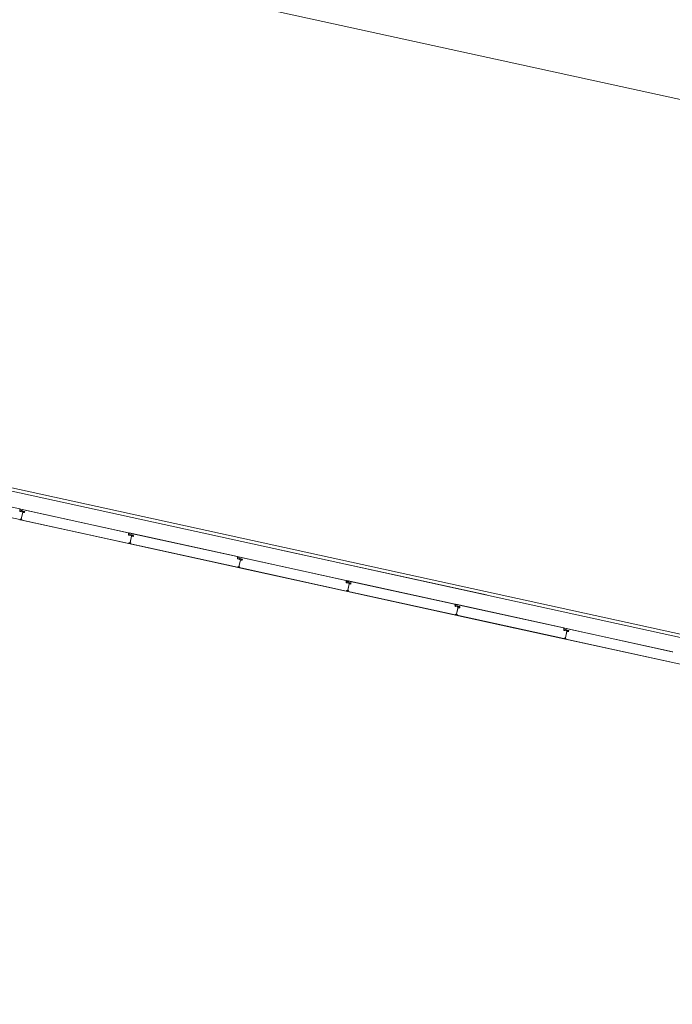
# Model space of a CAD drawing. Header units: metres. Extents: x 233012 to 233264, y 553571 to 554014.
# Tile 290 of 313: x 233179.18 to 233185.39, y 553986.34 to 553995.71. Entities that reach past the tile are written whole.
import ezdxf

# ---------------------------------------------------------------- set-up
doc = ezdxf.new("R2010")
doc.units = ezdxf.units.M
doc.linetypes.add('NLCS-HIDDEN', pattern=[4, 2, -2])
for name, color, linetype, lineweight in [('A-N---NPP', 251, 'NLCS-HIDDEN', 9), ('A-NA23_vloer', 252, 'Continuous', 0), ('A-NL$1B_3D-modellen_algemeen', 252, 'Continuous', 5), ('A-NL$1B_3D-modellen_algemeen-drsn', 252, 'Continuous', 5), ('A-NL23_vloeraanzicht', 252, 'Continuous', 5)]:
    doc.layers.add(name, color=color, linetype=linetype, lineweight=lineweight)

# ---------------------------------------------------------------- blocks, each defined once
blk = doc.blocks.new('NLRS_41_GM_WPB_waterslag_gen_mie - waterslag-5562979-01_Situatie')
at = {"layer": 'A-NL$1B_3D-modellen_algemeen'}
for p, q in [((-51.4815, 0.279), (51.2025, 0.279)), ((34.3275, 0), (29.5875, 0)), ((39.3675, 0), (34.6275, 0))]:
    blk.add_line(p, q, dxfattribs=at)

msp = doc.modelspace()

# ---------------------------------------------------------------- linework, layer by layer
at = {"layer": 'A-N---NPP', "flags": 128}
msp.add_lwpolyline([(233208.526, 553888.618), (233228.609, 553980.395), (233099.954, 554008.548), (233025.404, 553667.867), (233154.055, 553639.689), (233189.361, 553801.036), (233206.475, 553797.378), (233225.622, 553884.877)], close=True, dxfattribs=at)
at = {"layer": 'A-NA23_vloer', "flags": 128}
msp.add_lwpolyline([(233189.7304, 553676.5115), (233188.6615, 553671.627), (233028.9605, 553706.5739), (233096.3338, 554014.4585), (233264.2582, 553977.7124), (233263.9339, 553967.3248), (233258.9348, 553967.4302), (233259.131, 553973.716), (233100.1493, 554008.5053), (233034.9138, 553710.3894), (233189.7304, 553676.5115)], dxfattribs=at)
at = {"layer": 'A-NL$1B_3D-modellen_algemeen-drsn'}
for p, q in [((233179.1824, 553991.0572), (233178.1531, 553991.2824)), ((233179.1832, 553990.9557), (233178.152, 553991.1813)), ((233179.1815, 553991.0535), (233179.1819, 553991.0377)), ((233179.1829, 553991.0377), (233179.1824, 553991.0572)), ((233179.1846, 553991.0344), (233179.2033, 553991.0303)), ((233179.2035, 553991.0313), (233179.1848, 553991.0354)), ((233179.1872, 553991.0447), (233179.2036, 553991.0411)), ((233179.1874, 553991.0457), (233179.2038, 553991.0421)), ((233180.218, 553990.8311), (233179.1887, 553991.0563)), ((233179.1923, 553991.0545), (233180.214, 553990.8309)), ((233179.1964, 553990.9621), (233179.2103, 553991.0256)), ((233179.21, 553991.024), (233179.1968, 553990.9637)), ((233179.2093, 553991.0368), (233179.2264, 553991.033)), ((233179.2266, 553991.034), (233179.2095, 553991.0378)), ((233179.2209, 553991.0321), (233179.2101, 553991.0344)), ((233179.2211, 553991.0331), (233179.2103, 553991.0354)), ((233179.2244, 553991.0226), (233179.2117, 553991.0243)), ((233179.2245, 553991.0236), (233179.2118, 553991.0253)), ((233179.1873, 553990.9543), (233180.2186, 553990.7286)), ((233180.2188, 553990.7296), (233179.1876, 553990.9552)), ((233179.2003, 553990.9575), (233179.1878, 553990.9577)), ((233179.1879, 553990.9567), (233179.2003, 553990.9565)), ((233180.2175, 553990.8116), (233180.2171, 553990.8274)), ((233180.2185, 553990.8116), (233180.218, 553990.8311)), ((233180.2389, 553990.8042), (233180.2202, 553990.8083)), ((233180.2391, 553990.8052), (233180.2204, 553990.8092)), ((233180.2227, 553990.8181), (233180.2391, 553990.8145)), ((233180.2393, 553990.8155), (233180.2229, 553990.8191)), ((233181.2535, 553990.6045), (233180.2242, 553990.8297)), ((233180.2278, 553990.8279), (233181.2495, 553990.6044)), ((233180.2448, 553990.8102), (233180.2619, 553990.8064)), ((233180.2621, 553990.8074), (233180.245, 553990.8112)), ((233180.2565, 553990.806), (233180.2457, 553990.8083)), ((233180.2567, 553990.8069), (233180.2459, 553990.8093)), ((233180.2228, 553990.7277), (233181.2541, 553990.502)), ((233181.2543, 553990.503), (233180.2231, 553990.7286)), ((233180.2358, 553990.7309), (233180.2233, 553990.7311)), ((233180.2358, 553990.7299), (233180.2234, 553990.7301)), ((233180.232, 553990.736), (233180.2459, 553990.7995)), ((233180.2455, 553990.7974), (233180.2323, 553990.7371)), ((233180.2472, 553990.7977), (233180.2599, 553990.796)), ((233180.26, 553990.797), (233180.2473, 553990.7987)), ((233181.253, 553990.585), (233181.2526, 553990.6008)), ((233181.254, 553990.585), (233181.2535, 553990.6045)), ((233181.2744, 553990.5776), (233181.2557, 553990.5817)), ((233181.2746, 553990.5786), (233181.2559, 553990.5826)), ((233181.2582, 553990.5915), (233181.2746, 553990.5879)), ((233181.2584, 553990.5925), (233181.2748, 553990.5889)), ((233182.289, 553990.3779), (233181.2597, 553990.6031)), ((233181.2633, 553990.6013), (233182.2849, 553990.3778)), ((233181.2675, 553990.5094), (233181.2814, 553990.5729)), ((233181.281, 553990.5708), (233181.2678, 553990.5105)), ((233181.2803, 553990.5836), (233181.2974, 553990.5798)), ((233181.2805, 553990.5846), (233181.2976, 553990.5808)), ((233181.292, 553990.5794), (233181.2812, 553990.5817)), ((233181.2922, 553990.5803), (233181.2814, 553990.5827)), ((233181.2954, 553990.5694), (233181.2827, 553990.5711)), ((233181.2955, 553990.5704), (233181.2828, 553990.5721)), ((233181.2583, 553990.5011), (233182.2896, 553990.2754)), ((233181.2586, 553990.502), (233182.2898, 553990.2764)), ((233181.2713, 553990.5043), (233181.2588, 553990.5045)), ((233181.2713, 553990.5033), (233181.2589, 553990.5035)), ((233182.2881, 553990.3742), (233182.2885, 553990.3584)), ((233182.2895, 553990.3584), (233182.289, 553990.3779)), ((233182.3099, 553990.351), (233182.2912, 553990.3551)), ((233182.3101, 553990.352), (233182.2914, 553990.3561)), ((233182.2936, 553990.3649), (233182.3101, 553990.3613)), ((233182.2939, 553990.3659), (233182.3103, 553990.3623)), ((233183.3245, 553990.1513), (233182.2952, 553990.3766)), ((233182.2988, 553990.3747), (233183.3204, 553990.1512)), ((233182.303, 553990.2828), (233182.3169, 553990.3463)), ((233182.3165, 553990.3442), (233182.3033, 553990.2839)), ((233182.3158, 553990.357), (233182.3329, 553990.3533)), ((233182.316, 553990.358), (233182.3331, 553990.3542)), ((233182.3275, 553990.3528), (233182.3166, 553990.3551)), ((233182.3277, 553990.3538), (233182.3169, 553990.3561)), ((233182.3309, 553990.3428), (233182.3182, 553990.3445)), ((233182.331, 553990.3438), (233182.3183, 553990.3455)), ((233182.2938, 553990.2745), (233183.3251, 553990.0488)), ((233183.3253, 553990.0498), (233182.2941, 553990.2754)), ((233182.3068, 553990.2777), (233182.2943, 553990.2779)), ((233182.2944, 553990.2769), (233182.3068, 553990.2767)), ((233183.325, 553990.1318), (233183.3245, 553990.1513)), ((233183.324, 553990.1318), (233183.3236, 553990.1476)), ((233183.3267, 553990.1285), (233183.3454, 553990.1244)), ((233183.3456, 553990.1254), (233183.3269, 553990.1295)), ((233183.3291, 553990.1383), (233183.3456, 553990.1347)), ((233183.3458, 553990.1357), (233183.3294, 553990.1393)), ((233184.36, 553989.9247), (233183.3306, 553990.15)), ((233183.3343, 553990.1481), (233184.3559, 553989.9246)), ((233183.3385, 553990.0562), (233183.3524, 553990.1197)), ((233183.352, 553990.1176), (233183.3388, 553990.0574)), ((233183.3513, 553990.1304), (233183.3684, 553990.1267)), ((233183.3686, 553990.1276), (233183.3515, 553990.1314)), ((233183.363, 553990.1262), (233183.3521, 553990.1286)), ((233183.3632, 553990.1272), (233183.3524, 553990.1295)), ((233183.3537, 553990.1179), (233183.3664, 553990.1163)), ((233183.3665, 553990.1172), (233183.3538, 553990.1189)), ((233183.3293, 553990.0479), (233184.3606, 553989.8222)), ((233183.3296, 553990.0488), (233184.3608, 553989.8232)), ((233183.3423, 553990.0511), (233183.3298, 553990.0513)), ((233183.3299, 553990.0503), (233183.3423, 553990.0501)), ((233184.3595, 553989.9052), (233184.3591, 553989.921)), ((233184.3605, 553989.9052), (233184.36, 553989.9247)), ((233184.3809, 553989.8978), (233184.3622, 553989.9019)), ((233184.3811, 553989.8988), (233184.3624, 553989.9029)), ((233184.3646, 553989.9117), (233184.3811, 553989.9081)), ((233184.3813, 553989.9091), (233184.3649, 553989.9127)), ((233185.3955, 553989.6981), (233184.3661, 553989.9234)), ((233185.3914, 553989.698), (233184.3698, 553989.9215)), ((233184.374, 553989.8296), (233184.3879, 553989.8931)), ((233184.3875, 553989.891), (233184.3743, 553989.8308)), ((233184.3868, 553989.9038), (233184.4039, 553989.9001)), ((233184.4041, 553989.901), (233184.387, 553989.9048)), ((233184.3876, 553989.902), (233184.3985, 553989.8996)), ((233184.3987, 553989.9006), (233184.3879, 553989.9029)), ((233184.3892, 553989.8913), (233184.4019, 553989.8897)), ((233184.402, 553989.8907), (233184.3893, 553989.8923)), ((233184.3648, 553989.8213), (233185.3961, 553989.5956)), ((233184.3651, 553989.8222), (233185.3963, 553989.5966)), ((233184.3778, 553989.8245), (233184.3653, 553989.8247)), ((233184.3778, 553989.8235), (233184.3654, 553989.8237))]:
    msp.add_line(p, q, dxfattribs=at)
for centre, major_axis, ratio, start_param, end_param in [((233179.1854, 553991.0378), (-0.0032, -0.00143), 1, 5.888446, 7.218344), ((233179.1854, 553991.0378), (0.00217, -0.00275), 1, 4.069193, 5.39909), ((233179.1854, 553991.0378), (0.00108, -0.00225), 1, 4.29038, 5.620278), ((233179.1878, 553991.0478), (-0.00282, -0.00151), 1, 5.313654, 7.14784), ((233179.1878, 553991.0478), (-0.0014, -0.0017), 1, 4.924274, 6.758459), ((233179.1878, 553991.0478), (-0.00205, -0.00081), 1, 5.42827, 7.262456), ((233179.1914, 553991.0504), (0.00007, -0.0042), 1, 2.909966, 4.217373), ((233179.1914, 553991.0504), (-0.0024, -0.00345), 1, 3.534291, 4.841698), ((233179.2041, 553991.0337), (0.00322, -0.00138), 1, 4.902642, 6.438001), ((233179.2041, 553991.0337), (-0.00278, -0.00212), 1, 0.704419, 2.239778), ((233179.2041, 553991.0337), (-0.00247, 0.0004), 1, 1.517566, 3.052924), ((233179.2031, 553991.0386), (-0.00225, -0.00108), 1, 3.490623, 4.04948), ((233179.2031, 553991.0386), (-0.00295, -0.00188), 1, 3.371735, 3.930592), ((233179.2031, 553991.0386), (-0.0035, 0.00016), 1, 3.985195, 4.544052), ((233179.2096, 553991.0323), (0.00052, -0.00316), 1, 2.764345, 4.299093), ((233179.2096, 553991.0323), (0.00029, -0.00218), 1, 2.796726, 4.331349), ((233179.2096, 553991.0323), (-0.00005, -0.0022), 1, 2.951707, 4.48633), ((233179.21, 553991.0399), (-0.00056, -0.00315), 1, 5.686243, 6.2451), ((233179.21, 553991.0399), (-0.00113, -0.00189), 1, 6.046079, 6.604935), ((233179.21, 553991.0399), (-0.00166, -0.00144), 1, 0.083893, 0.64275), ((233179.2118, 553991.0236), (0.00341, -0.00077), 1, 1.664264, 2.402198), ((233179.2118, 553991.0236), (-0.00012, -0.0035), 1, 3.048082, 3.786017), ((233179.2116, 553991.0236), (-0.00153, -0.00061), 1, 4.202447, 5.685977), ((233179.2118, 553991.0236), (0.00152, -0.00199), 1, 2.360264, 3.114134), ((233179.2116, 553991.0236), (-0.000281, -0.000586), 1, 3.460683, 4.944212), ((233179.2116, 553991.0236), (-0.000634, -0.000142), 1, 4.363322, 5.846852), ((233179.22, 553991.0283), (-0.00204, -0.00246), 1, 0.564994, 2.048524), ((233179.22, 553991.0283), (0.00177, -0.00131), 1, 5.221733, 6.705263), ((233179.22, 553991.0283), (0.00208, -0.00072), 1, 4.916898, 6.400428), ((233179.2204, 553991.0299), (0.00023, -0.00219), 1, 1.249046, 2.819842), ((233179.2204, 553991.0299), (0.00023, -0.00219), 1, 1.249046, 2.819842), ((233179.2204, 553991.0299), (0.00094, -0.00306), 1, 1.055608, 2.626404), ((233179.2249, 553991.0261), (-0.0035, 0.00014), 1, 1.481303, 2.964833), ((233179.2249, 553991.0261), (0.00319, -0.00145), 1, 5.011082, 6.494612), ((233179.2249, 553991.0261), (0.00209, -0.00137), 1, 5.162977, 6.646507), ((233179.2258, 553991.0306), (0.0016, -0.00192), 1, 0.662909, 2.233706), ((233179.2258, 553991.0306), (0.0033, -0.00116), 1, 0.122489, 1.693286), ((233179.2258, 553991.0306), (0.0033, -0.00116), 1, 0.122489, 1.693286), ((233179.1834, 553990.9567), (0.00138, -0.00145), 1, 5.307534, 6.87833), ((233179.1834, 553990.9567), (-0.001, -0.000016), 1, 1.338972, 2.909768), ((233179.1834, 553990.9567), (-0.001, -0.000016), 1, 1.338972, 2.909768), ((233179.1877, 553990.9575), (-0.0013, -0.0027), 1, 2.472128, 4.943664), ((233179.1877, 553990.9575), (-0.00023, -0.00299), 1, 2.099436, 4.570971), ((233179.1877, 553990.9575), (-0.00017, -0.00199), 1, 2.107302, 4.578591), ((233179.188, 553990.9559), (0.00075, -0.00164), 1, 2.825219, 5.469697), ((233179.188, 553990.9559), (-0.000117, -0.000791), 1, 3.465414, 5.959476), ((233179.188, 553990.9559), (0.000547, -0.000584), 1, 2.566065, 5.060127), ((233179.1904, 553990.9589), (-0.000113, -0.000994), 1, 5.278694, 6.377924), ((233179.1974, 553990.9619), (-0.000467, -0.000884), 1, 4.982599, 6.553395), ((233179.1978, 553990.9635), (-0.000608, -0.000794), 1, 5.150418, 6.721214), ((233179.2, 553990.959), (0.00126, -0.00031), 1, 4.933576, 7.877773), ((233179.2, 553990.959), (-0.000291, -0.000034), 1, 1.43767, 4.381867), ((233179.2, 553990.959), (-0.000275, -0.000102), 1, 1.198998, 4.143195), ((233179.2004, 553990.9595), (-0.00195, -0.00045), 1, 1.326327, 2.798059), ((233179.2004, 553990.9599), (0.00186, -0.00069), 1, 0.040866, 1.709453), ((233180.2131, 553990.827), (0.00267, -0.00298), 1, 0.931354, 2.19532), ((233180.2131, 553990.827), (-0.00344, -0.00203), 1, 2.699863, 3.963829), ((233180.221, 553990.8117), (-0.0032, -0.00143), 1, 5.888446, 7.218344), ((233180.221, 553990.8117), (0.00217, -0.00275), 1, 4.069193, 5.39909), ((233180.221, 553990.8117), (0.00108, -0.00225), 1, 4.29038, 5.620278), ((233180.2233, 553990.8212), (-0.00282, -0.00151), 1, 5.313654, 7.14784), ((233180.2233, 553990.8212), (-0.0014, -0.0017), 1, 4.924274, 6.758459), ((233180.2233, 553990.8212), (-0.00205, -0.00081), 1, 5.42827, 7.262456), ((233180.2269, 553990.8238), (0.00007, -0.0042), 1, 2.909966, 4.217373), ((233180.2269, 553990.8238), (-0.0024, -0.00345), 1, 3.534291, 4.841698), ((233180.2397, 553990.8076), (0.00322, -0.00138), 1, 4.902642, 6.438001), ((233180.2397, 553990.8076), (-0.00278, -0.00212), 1, 0.704419, 2.239778), ((233180.2386, 553990.812), (-0.00225, -0.00108), 1, 3.490623, 4.04948), ((233180.2397, 553990.8076), (-0.00247, 0.0004), 1, 1.517566, 3.052924), ((233180.2386, 553990.812), (-0.00295, -0.00188), 1, 3.371735, 3.930592), ((233180.2386, 553990.812), (-0.0035, 0.00016), 1, 3.985195, 4.544052), ((233180.2452, 553990.8062), (0.00052, -0.00316), 1, 2.764345, 4.299093), ((233180.2452, 553990.8062), (0.00029, -0.00218), 1, 2.796726, 4.331349), ((233180.2452, 553990.8062), (-0.00005, -0.0022), 1, 2.951707, 4.48633), ((233180.2455, 553990.8133), (-0.00056, -0.00315), 1, 5.686243, 6.2451), ((233180.2455, 553990.8133), (-0.00113, -0.00189), 1, 6.046079, 6.604935), ((233180.2455, 553990.8133), (-0.00166, -0.00144), 1, 0.083893, 0.64275), ((233180.256, 553990.8038), (0.00094, -0.00306), 1, 1.055608, 2.626404), ((233180.2613, 553990.804), (0.0016, -0.00192), 1, 0.662909, 2.233706), ((233180.2613, 553990.804), (0.0033, -0.00116), 1, 0.122489, 1.693286), ((233180.2613, 553990.804), (0.0033, -0.00116), 1, 0.122489, 1.693286), ((233180.219, 553990.7305), (0.00138, -0.00145), 1, 5.307534, 6.87833), ((233180.219, 553990.7305), (-0.001, -0.000016), 1, 1.338972, 2.909768), ((233180.219, 553990.7305), (-0.001, -0.000016), 1, 1.338972, 2.909768), ((233180.2233, 553990.7314), (-0.0013, -0.0027), 1, 2.472128, 4.943664), ((233180.2233, 553990.7314), (-0.00023, -0.00299), 1, 2.099436, 4.570971), ((233180.2233, 553990.7314), (-0.00017, -0.00199), 1, 2.107302, 4.578591), ((233180.2235, 553990.7293), (0.00075, -0.00164), 1, 2.825219, 5.469697), ((233180.2235, 553990.7293), (-0.000117, -0.000791), 1, 3.465414, 5.959476), ((233180.2235, 553990.7293), (0.000547, -0.000584), 1, 2.566065, 5.060127), ((233180.226, 553990.7327), (-0.000113, -0.000994), 1, 5.278694, 6.377924), ((233180.233, 553990.7358), (-0.000467, -0.000884), 1, 4.982599, 6.553395), ((233180.2333, 553990.7369), (-0.000608, -0.000794), 1, 5.150418, 6.721214), ((233180.2356, 553990.7329), (0.00126, -0.00031), 1, 4.933576, 7.877773), ((233180.2356, 553990.7329), (-0.000291, -0.000034), 1, 1.43767, 4.381867), ((233180.2356, 553990.7329), (-0.000275, -0.000102), 1, 1.198998, 4.143195), ((233180.2359, 553990.7329), (-0.00195, -0.00045), 1, 1.326327, 2.798059), ((233180.2359, 553990.7333), (0.00186, -0.00069), 1, 0.040866, 1.709453), ((233180.2474, 553990.7975), (0.00341, -0.00077), 1, 1.664264, 2.402198), ((233180.2474, 553990.7975), (-0.00012, -0.0035), 1, 3.048082, 3.786017), ((233180.2471, 553990.797), (-0.00153, -0.00061), 1, 4.202447, 5.685977), ((233180.2474, 553990.7975), (0.00152, -0.00199), 1, 2.360264, 3.114134), ((233180.2471, 553990.797), (-0.000281, -0.000586), 1, 3.460683, 4.944212), ((233180.2471, 553990.797), (-0.000634, -0.000142), 1, 4.363322, 5.846852), ((233180.2556, 553990.8022), (-0.00204, -0.00246), 1, 0.564994, 2.048524), ((233180.2556, 553990.8022), (0.00177, -0.00131), 1, 5.221733, 6.705263), ((233180.2556, 553990.8022), (0.00208, -0.00072), 1, 4.916898, 6.400428), ((233180.256, 553990.8038), (0.00023, -0.00219), 1, 1.249046, 2.819842), ((233180.256, 553990.8038), (0.00023, -0.00219), 1, 1.249046, 2.819842), ((233180.2603, 553990.7995), (-0.0035, 0.00014), 1, 1.481303, 2.964833), ((233180.2603, 553990.7995), (0.00319, -0.00145), 1, 5.011082, 6.494612), ((233180.2603, 553990.7995), (0.00209, -0.00137), 1, 5.162977, 6.646507), ((233181.2486, 553990.6004), (0.00267, -0.00298), 1, 0.931354, 2.19532), ((233181.2486, 553990.6004), (-0.00344, -0.00203), 1, 2.699863, 3.963829), ((233181.2565, 553990.5851), (-0.0032, -0.00143), 1, 5.888446, 7.218344), ((233181.2565, 553990.5851), (0.00217, -0.00275), 1, 4.069193, 5.39909), ((233181.2565, 553990.5851), (0.00108, -0.00225), 1, 4.29038, 5.620278), ((233181.2588, 553990.5946), (-0.00282, -0.00151), 1, 5.313654, 7.14784), ((233181.2588, 553990.5946), (-0.0014, -0.0017), 1, 4.924274, 6.758459), ((233181.2588, 553990.5946), (-0.00205, -0.00081), 1, 5.42827, 7.262456), ((233181.2624, 553990.5972), (0.00007, -0.0042), 1, 2.909966, 4.217373), ((233181.2624, 553990.5972), (-0.0024, -0.00345), 1, 3.534291, 4.841698), ((233181.2752, 553990.581), (0.00322, -0.00138), 1, 4.902642, 6.438001), ((233181.2752, 553990.581), (-0.00278, -0.00212), 1, 0.704419, 2.239778), ((233181.2741, 553990.5855), (-0.00225, -0.00108), 1, 3.490623, 4.04948), ((233181.2752, 553990.581), (-0.00247, 0.0004), 1, 1.517566, 3.052924), ((233181.2741, 553990.5855), (-0.00295, -0.00188), 1, 3.371735, 3.930592), ((233181.2741, 553990.5855), (-0.0035, 0.00016), 1, 3.985195, 4.544052), ((233181.2807, 553990.5796), (0.00052, -0.00316), 1, 2.764345, 4.299093), ((233181.2807, 553990.5796), (0.00029, -0.00218), 1, 2.796726, 4.331349), ((233181.2807, 553990.5796), (-0.00005, -0.0022), 1, 2.951707, 4.48633), ((233181.281, 553990.5867), (-0.00056, -0.00315), 1, 5.686243, 6.2451), ((233181.281, 553990.5867), (-0.00113, -0.00189), 1, 6.046079, 6.604935), ((233181.281, 553990.5867), (-0.00166, -0.00144), 1, 0.083893, 0.64275), ((233181.2829, 553990.5709), (0.00341, -0.00077), 1, 1.664264, 2.402198), ((233181.2829, 553990.5709), (-0.00012, -0.0035), 1, 3.048082, 3.786017), ((233181.2826, 553990.5704), (-0.00153, -0.00061), 1, 4.202447, 5.685977), ((233181.2829, 553990.5709), (0.00152, -0.00199), 1, 2.360264, 3.114134), ((233181.2826, 553990.5704), (-0.000281, -0.000586), 1, 3.460683, 4.944212), ((233181.2826, 553990.5704), (-0.000634, -0.000142), 1, 4.363322, 5.846852), ((233181.2911, 553990.5756), (-0.00204, -0.00246), 1, 0.564994, 2.048524), ((233181.2911, 553990.5756), (0.00177, -0.00131), 1, 5.221733, 6.705263), ((233181.2911, 553990.5756), (0.00208, -0.00072), 1, 4.916898, 6.400428), ((233181.2915, 553990.5772), (0.00023, -0.00219), 1, 1.249046, 2.819842), ((233181.2915, 553990.5772), (0.00023, -0.00219), 1, 1.249046, 2.819842), ((233181.2915, 553990.5772), (0.00094, -0.00306), 1, 1.055608, 2.626404), ((233181.2958, 553990.5729), (-0.0035, 0.00014), 1, 1.481303, 2.964833), ((233181.2958, 553990.5729), (0.00319, -0.00145), 1, 5.011082, 6.494612), ((233181.2958, 553990.5729), (0.00209, -0.00137), 1, 5.162977, 6.646507), ((233181.2968, 553990.5774), (0.0016, -0.00192), 1, 0.662909, 2.233706), ((233181.2968, 553990.5774), (0.0033, -0.00116), 1, 0.122489, 1.693286), ((233181.2968, 553990.5774), (0.0033, -0.00116), 1, 0.122489, 1.693286), ((233181.2545, 553990.504), (0.00138, -0.00145), 1, 5.307534, 6.87833), ((233181.2545, 553990.504), (-0.001, -0.000016), 1, 1.338972, 2.909768), ((233181.2545, 553990.504), (-0.001, -0.000016), 1, 1.338972, 2.909768), ((233181.2588, 553990.5048), (-0.0013, -0.0027), 1, 2.472128, 4.943664), ((233181.2588, 553990.5048), (-0.00023, -0.00299), 1, 2.099436, 4.570971), ((233181.2588, 553990.5048), (-0.00017, -0.00199), 1, 2.107302, 4.578591), ((233181.259, 553990.5027), (0.00075, -0.00164), 1, 2.825219, 5.469697), ((233181.259, 553990.5027), (-0.000117, -0.000791), 1, 3.465414, 5.959476), ((233181.259, 553990.5027), (0.000547, -0.000584), 1, 2.566065, 5.060127), ((233181.2615, 553990.5062), (-0.000113, -0.000994), 1, 5.278694, 6.377924), ((233181.2685, 553990.5092), (-0.000467, -0.000884), 1, 4.982599, 6.553395), ((233181.2688, 553990.5103), (-0.000608, -0.000794), 1, 5.150418, 6.721214), ((233181.2711, 553990.5063), (0.00126, -0.00031), 1, 4.933576, 7.877773), ((233181.2711, 553990.5063), (-0.000291, -0.000034), 1, 1.43767, 4.381867), ((233181.2711, 553990.5063), (-0.000275, -0.000102), 1, 1.198998, 4.143195), ((233181.2713, 553990.5063), (-0.00195, -0.00045), 1, 1.326327, 2.798059), ((233181.2714, 553990.5067), (0.00186, -0.00069), 1, 0.040866, 1.709453), ((233182.2841, 553990.3739), (0.00267, -0.00298), 1, 0.931354, 2.19532), ((233182.2841, 553990.3739), (-0.00344, -0.00203), 1, 2.699863, 3.963829), ((233182.292, 553990.3585), (-0.0032, -0.00143), 1, 5.888446, 7.218344), ((233182.292, 553990.3585), (0.00217, -0.00275), 1, 4.069193, 5.39909), ((233182.292, 553990.3585), (0.00108, -0.00225), 1, 4.29038, 5.620278), ((233182.2943, 553990.368), (-0.00238, 0.00214), 1, 0.251987, 2.086173), ((233182.2943, 553990.368), (0.00213, 0.00055), 1, 2.410786, 4.244971), ((233182.2943, 553990.368), (-0.00219, 0.00024), 1, 5.912081, 7.746266), ((233182.2979, 553990.3706), (0.0014, 0.00396), 1, 0.124108, 1.431515), ((233182.2979, 553990.3706), (-0.00146, 0.00394), 1, 5.71202, 7.019427), ((233182.3107, 553990.3544), (0.00322, -0.00138), 1, 4.902642, 6.438001), ((233182.3107, 553990.3544), (-0.00278, -0.00212), 1, 0.704419, 2.239778), ((233182.3096, 553990.3589), (-0.0007, 0.0024), 1, 5.223914, 5.782771), ((233182.3107, 553990.3544), (-0.00247, 0.0004), 1, 1.517566, 3.052924), ((233182.3096, 553990.3589), (0.00117, 0.0033), 1, 5.848437, 6.407294), ((233182.3096, 553990.3589), (-0.00082, 0.0034), 1, 5.271519, 5.830375), ((233182.3162, 553990.353), (0.00052, -0.00316), 1, 2.764345, 4.299093), ((233182.3162, 553990.353), (0.00029, -0.00218), 1, 2.796726, 4.331349), ((233182.3162, 553990.353), (-0.00005, -0.0022), 1, 2.951707, 4.48633), ((233182.3165, 553990.3601), (0.0032, 0), 1, 3.938102, 4.496958), ((233182.3165, 553990.3601), (-0.0022, 0.00014), 1, 0.861902, 1.420759), ((233182.3165, 553990.3601), (-0.00138, 0.00171), 1, 1.689623, 2.248479), ((233182.3184, 553990.3443), (0.00341, -0.00077), 1, 1.664264, 2.402198), ((233182.3184, 553990.3443), (-0.00012, -0.0035), 1, 3.048082, 3.786017), ((233182.3181, 553990.3438), (0.00163, 0.00028), 1, 1.27489, 2.75842), ((233182.3184, 553990.3443), (0.00152, -0.00199), 1, 2.360264, 3.114134), ((233182.3181, 553990.3438), (0.000629, 0.000166), 1, 1.184964, 2.668493), ((233182.3181, 553990.3438), (-0.00008, 0.000645), 1, 6.030912, 7.514442), ((233182.3266, 553990.349), (-0.00204, -0.00246), 1, 0.564994, 2.048524), ((233182.3266, 553990.349), (0.00177, -0.00131), 1, 5.221733, 6.705263), ((233182.3266, 553990.349), (0.00208, -0.00072), 1, 4.916898, 6.400428), ((233182.327, 553990.3506), (0.00023, -0.00219), 1, 1.249046, 2.819842), ((233182.327, 553990.3506), (0.00023, -0.00219), 1, 1.249046, 2.819842), ((233182.327, 553990.3506), (0.00094, -0.00306), 1, 1.055608, 2.626404), ((233182.3313, 553990.3463), (0.00137, 0.00322), 1, 3.415145, 4.898675), ((233182.3313, 553990.3463), (-0.00113, 0.00331), 1, 2.684811, 4.168341), ((233182.3313, 553990.3463), (-0.00053, 0.00244), 1, 2.799393, 4.282923), ((233182.3323, 553990.3508), (0.00226, 0.00108), 1, 5.621896, 7.192692), ((233182.3323, 553990.3508), (0.00347, 0.00043), 1, 5.943646, 7.514442), ((233182.3323, 553990.3508), (0.00347, 0.00043), 1, 5.943646, 7.514442), ((233182.29, 553990.2774), (0.00138, -0.00145), 1, 5.307534, 6.87833), ((233182.29, 553990.2774), (-0.001, -0.000016), 1, 1.338972, 2.909768), ((233182.29, 553990.2774), (-0.001, -0.000016), 1, 1.338972, 2.909768), ((233182.2943, 553990.2782), (-0.0013, -0.0027), 1, 2.472128, 4.943664), ((233182.2943, 553990.2782), (-0.00023, -0.00299), 1, 2.099436, 4.570971), ((233182.2943, 553990.2782), (-0.00017, -0.00199), 1, 2.107302, 4.578591), ((233182.2945, 553990.2761), (0.00162, 0.00078), 1, 1.234044, 3.878522), ((233182.2945, 553990.2761), (0.000606, 0.000522), 1, 1.036803, 3.530865), ((233182.2945, 553990.2761), (-0.0008, 0.000027), 1, 4.923393, 7.417455), ((233182.297, 553990.2796), (-0.000113, -0.000994), 1, 5.278694, 6.377924), ((233182.304, 553990.2826), (-0.000467, -0.000884), 1, 4.982599, 6.553395), ((233182.3043, 553990.2837), (-0.000396, 0.000918), 1, 0.947893, 2.518689), ((233182.3066, 553990.2797), (0.00126, -0.00031), 1, 4.933576, 7.877773), ((233182.3066, 553990.2797), (-0.000291, -0.000034), 1, 1.43767, 4.381867), ((233182.3066, 553990.2797), (-0.000275, -0.000102), 1, 1.198998, 4.143195), ((233182.3068, 553990.2797), (-0.00133, 0.00149), 1, 2.396709, 3.868441), ((233182.3069, 553990.2801), (-0.00195, 0.00038), 1, 3.018166, 4.686754), ((233183.3196, 553990.1473), (0.00385, 0.0011), 1, 6.097061, 7.361027), ((233183.3196, 553990.1473), (0.00246, 0.00316), 1, 5.465079, 6.729044), ((233183.3275, 553990.1319), (-0.00337, 0.00093), 1, 0.294058, 1.623956), ((233183.3275, 553990.1319), (-0.00208, 0.00281), 1, 0.959007, 2.288905), ((233183.3275, 553990.1319), (-0.0021, 0.00135), 1, 0.596831, 1.926729), ((233183.3298, 553990.1414), (-0.00282, -0.00151), 1, 5.313654, 7.14784), ((233183.3298, 553990.1414), (-0.0014, -0.0017), 1, 4.924274, 6.758459), ((233183.3298, 553990.1414), (-0.00205, -0.00081), 1, 5.42827, 7.262456), ((233183.3334, 553990.144), (0.00007, -0.0042), 1, 2.909966, 4.217373), ((233183.3334, 553990.144), (-0.0024, -0.00345), 1, 3.534291, 4.841698), ((233183.3398, 553990.0571), (-0.000608, -0.000794), 1, 5.150418, 6.721214), ((233183.3462, 553990.1278), (0.00348, 0.00037), 1, 4.390569, 5.925927), ((233183.3462, 553990.1278), (0.00038, 0.00348), 1, 3.033877, 4.569236), ((233183.3451, 553990.1323), (-0.00225, -0.00108), 1, 3.490623, 4.04948), ((233183.3462, 553990.1278), (-0.00183, 0.0017), 1, 2.105323, 3.640681), ((233183.3451, 553990.1323), (-0.00295, -0.00188), 1, 3.371735, 3.930592), ((233183.3451, 553990.1323), (-0.0035, 0.00016), 1, 3.985195, 4.544052), ((233183.3517, 553990.1264), (0.00073, 0.00312), 1, 0.015079, 1.549827), ((233183.3517, 553990.1264), (-0.00121, 0.00184), 1, 5.489138, 7.02376), ((233183.3517, 553990.1264), (-0.00046, 0.00215), 1, 5.856555, 7.391177), ((233183.352, 553990.1335), (-0.00056, -0.00315), 1, 5.686243, 6.2451), ((233183.352, 553990.1335), (-0.00113, -0.00189), 1, 6.046079, 6.604935), ((233183.352, 553990.1335), (-0.00166, -0.00144), 1, 0.083893, 0.64275), ((233183.3539, 553990.1177), (0.00123, 0.00328), 1, 0.22986, 0.967794), ((233183.3539, 553990.1177), (-0.00209, 0.00281), 1, 5.516279, 6.254214), ((233183.3536, 553990.1173), (-0.00153, -0.00061), 1, 4.202447, 5.685977), ((233183.3539, 553990.1177), (-0.00005, 0.0025), 1, 6.13617, 6.890039), ((233183.3536, 553990.1173), (-0.000281, -0.000586), 1, 3.460683, 4.944212), ((233183.3536, 553990.1173), (-0.000634, -0.000142), 1, 4.363322, 5.846852), ((233183.3621, 553990.1224), (-0.00287, 0.00141), 1, 1.899413, 3.382943), ((233183.3621, 553990.1224), (0.00077, 0.00206), 1, 3.371512, 4.855042), ((233183.3621, 553990.1224), (0.00024, 0.00219), 1, 3.121144, 4.604674), ((233183.3625, 553990.124), (0.00171, 0.00138), 1, 5.390072, 6.960868), ((233183.3625, 553990.124), (0.00171, 0.00138), 1, 5.390072, 6.960868), ((233183.3625, 553990.124), (-0.00138, 0.00289), 1, 4.051099, 5.621896), ((233183.3668, 553990.1197), (-0.0035, 0.00014), 1, 1.481303, 2.964833), ((233183.3668, 553990.1197), (0.00319, -0.00145), 1, 5.011082, 6.494612), ((233183.3668, 553990.1197), (0.00209, -0.00137), 1, 5.162977, 6.646507), ((233183.3678, 553990.1242), (0.0016, -0.00192), 1, 0.662909, 2.233706), ((233183.3678, 553990.1242), (0.0033, -0.00116), 1, 0.122489, 1.693286), ((233183.3678, 553990.1242), (0.0033, -0.00116), 1, 0.122489, 1.693286), ((233183.3255, 553990.0508), (-0.00086, 0.0018), 1, 2.480303, 4.051099), ((233183.3255, 553990.0508), (0.000265, 0.000964), 1, 3.194753, 4.765549), ((233183.3255, 553990.0508), (0.000265, 0.000964), 1, 3.194753, 4.765549), ((233183.3298, 553990.0517), (0.0007, 0.00292), 1, 5.402802, 7.874337), ((233183.3298, 553990.0517), (-0.0014, 0.00265), 1, 4.679038, 7.150573), ((233183.3298, 553990.0517), (0.00046, 0.00195), 1, 5.396796, 7.868084), ((233183.33, 553990.0495), (0.00075, -0.00164), 1, 2.825219, 5.469697), ((233183.33, 553990.0495), (-0.000117, -0.000791), 1, 3.465414, 5.959476), ((233183.33, 553990.0495), (0.000547, -0.000584), 1, 2.566065, 5.060127), ((233183.3325, 553990.053), (0.00053, 0.000848), 1, 2.58296, 3.68219), ((233183.3395, 553990.056), (-0.000281, 0.00096), 1, 1.070382, 2.641178), ((233183.3421, 553990.0531), (0.00123, 0.0004), 1, 4.381621, 7.325818), ((233183.3421, 553990.0531), (0.00018, 0.000231), 0.999999, 3.784847, 6.729044), ((233183.3421, 553990.0531), (0.000277, 0.000097), 0.999999, 4.356002, 7.3002), ((233183.3423, 553990.0531), (-0.00195, -0.00045), 1, 1.326327, 2.798059), ((233183.3424, 553990.0535), (0.00186, -0.00069), 1, 0.040866, 1.709453), ((233184.3551, 553989.9207), (0.00267, -0.00298), 1, 0.931354, 2.19532), ((233184.3551, 553989.9207), (-0.00344, -0.00203), 1, 2.699863, 3.963829), ((233184.363, 553989.9053), (-0.0032, -0.00143), 1, 5.888446, 7.218344), ((233184.363, 553989.9053), (0.00217, -0.00275), 1, 4.069193, 5.39909), ((233184.363, 553989.9053), (0.00108, -0.00225), 1, 4.29038, 5.620278), ((233184.3653, 553989.9148), (-0.00282, -0.00151), 1, 5.313654, 7.14784), ((233184.3653, 553989.9148), (-0.0014, -0.0017), 1, 4.924274, 6.758459), ((233184.3653, 553989.9148), (-0.00205, -0.00081), 1, 5.42827, 7.262456), ((233184.3689, 553989.9174), (0.00007, -0.0042), 1, 2.909966, 4.217373), ((233184.3689, 553989.9174), (-0.0024, -0.00345), 1, 3.534291, 4.841698), ((233184.3817, 553989.9012), (0.00322, -0.00138), 1, 4.902642, 6.438001), ((233184.3817, 553989.9012), (-0.00278, -0.00212), 1, 0.704419, 2.239778), ((233184.3806, 553989.9057), (-0.00225, -0.00108), 1, 3.490623, 4.04948), ((233184.3817, 553989.9012), (-0.00247, 0.0004), 1, 1.517566, 3.052924), ((233184.3806, 553989.9057), (-0.00295, -0.00188), 1, 3.371735, 3.930592), ((233184.3806, 553989.9057), (-0.0035, 0.00016), 1, 3.985195, 4.544052), ((233184.3872, 553989.8998), (0.00052, -0.00316), 1, 2.764345, 4.299093), ((233184.3872, 553989.8998), (0.00029, -0.00218), 1, 2.796726, 4.331349), ((233184.3872, 553989.8998), (-0.00005, -0.0022), 1, 2.951707, 4.48633), ((233184.3874, 553989.9069), (-0.00056, -0.00315), 1, 5.686243, 6.2451), ((233184.3874, 553989.9069), (-0.00113, -0.00189), 1, 6.046079, 6.604935), ((233184.3874, 553989.9069), (-0.00166, -0.00144), 1, 0.083893, 0.64275), ((233184.3894, 553989.8911), (0.00341, -0.00077), 1, 1.664264, 2.402198), ((233184.3894, 553989.8911), (-0.00012, -0.0035), 1, 3.048082, 3.786017), ((233184.3891, 553989.8907), (-0.00153, -0.00061), 1, 4.202447, 5.685977), ((233184.3894, 553989.8911), (0.00152, -0.00199), 1, 2.360264, 3.114134), ((233184.3891, 553989.8907), (-0.000281, -0.000586), 1, 3.460683, 4.944212), ((233184.3891, 553989.8907), (-0.000634, -0.000142), 1, 4.363322, 5.846852), ((233184.3976, 553989.8958), (-0.00204, -0.00246), 1, 0.564994, 2.048524), ((233184.3976, 553989.8958), (0.00177, -0.00131), 1, 5.221733, 6.705263), ((233184.3976, 553989.8958), (0.00208, -0.00072), 1, 4.916898, 6.400428), ((233184.398, 553989.8974), (0.00023, -0.00219), 1, 1.249046, 2.819842), ((233184.398, 553989.8974), (0.00023, -0.00219), 1, 1.249046, 2.819842), ((233184.398, 553989.8974), (0.00094, -0.00306), 1, 1.055608, 2.626404), ((233184.4023, 553989.8931), (-0.0035, 0.00014), 1, 1.481303, 2.964833), ((233184.4023, 553989.8931), (0.00319, -0.00145), 1, 5.011082, 6.494612), ((233184.4023, 553989.8931), (0.00209, -0.00137), 1, 5.162977, 6.646507), ((233184.4033, 553989.8976), (0.0016, -0.00192), 1, 0.662909, 2.233706), ((233184.4033, 553989.8976), (0.0033, -0.00116), 1, 0.122489, 1.693286), ((233184.4033, 553989.8976), (0.0033, -0.00116), 1, 0.122489, 1.693286), ((233184.361, 553989.8242), (0.00138, -0.00145), 1, 5.307534, 6.87833), ((233184.361, 553989.8242), (-0.001, -0.000016), 1, 1.338972, 2.909768), ((233184.361, 553989.8242), (-0.001, -0.000016), 1, 1.338972, 2.909768), ((233184.3653, 553989.8251), (-0.0013, -0.0027), 1, 2.472128, 4.943664), ((233184.3653, 553989.8251), (-0.00023, -0.00299), 1, 2.099436, 4.570971), ((233184.3653, 553989.8251), (-0.00017, -0.00199), 1, 2.107302, 4.578591), ((233184.3655, 553989.823), (0.00075, -0.00164), 1, 2.825219, 5.469697), ((233184.3655, 553989.823), (-0.000117, -0.000791), 1, 3.465414, 5.959476), ((233184.3655, 553989.823), (0.000547, -0.000584), 1, 2.566065, 5.060127), ((233184.368, 553989.8264), (-0.000113, -0.000994), 1, 5.278694, 6.377924), ((233184.375, 553989.8294), (-0.000467, -0.000884), 1, 4.982599, 6.553395), ((233184.3753, 553989.8305), (-0.000608, -0.000794), 1, 5.150418, 6.721214), ((233184.3776, 553989.8265), (0.00126, -0.00031), 1, 4.933576, 7.877773), ((233184.3776, 553989.8265), (-0.000291, -0.000034), 1, 1.43767, 4.381867), ((233184.3776, 553989.8265), (-0.000275, -0.000102), 1, 1.198998, 4.143195), ((233184.3778, 553989.8265), (-0.00195, -0.00045), 1, 1.326327, 2.798059), ((233184.3779, 553989.8269), (0.00186, -0.00069), 1, 0.040866, 1.709453), ((233185.3906, 553989.6941), (0.00267, -0.00298), 1, 0.931354, 2.19532), ((233185.3906, 553989.6941), (-0.00344, -0.00203), 1, 2.699863, 3.963829)]:
    msp.add_ellipse(centre, major_axis=major_axis, ratio=ratio, start_param=start_param, end_param=end_param, dxfattribs=at)
at = {"layer": 'A-NL23_vloeraanzicht'}
msp.add_line((233264.2582, 553977.7124), (233096.3338, 554014.4585), dxfattribs=at)

# ---------------------------------------------------------------- block references
at = {"layer": 'A-NL$1B_3D-modellen_algemeen', "rotation": 347.6567290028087}
msp.add_blockref('NLRS_41_GM_WPB_waterslag_gen_mie - waterslag-5562979-01_Situatie', (233150.3591, 553997.2621), dxfattribs=at)

doc.saveas('drawing.dxf')
